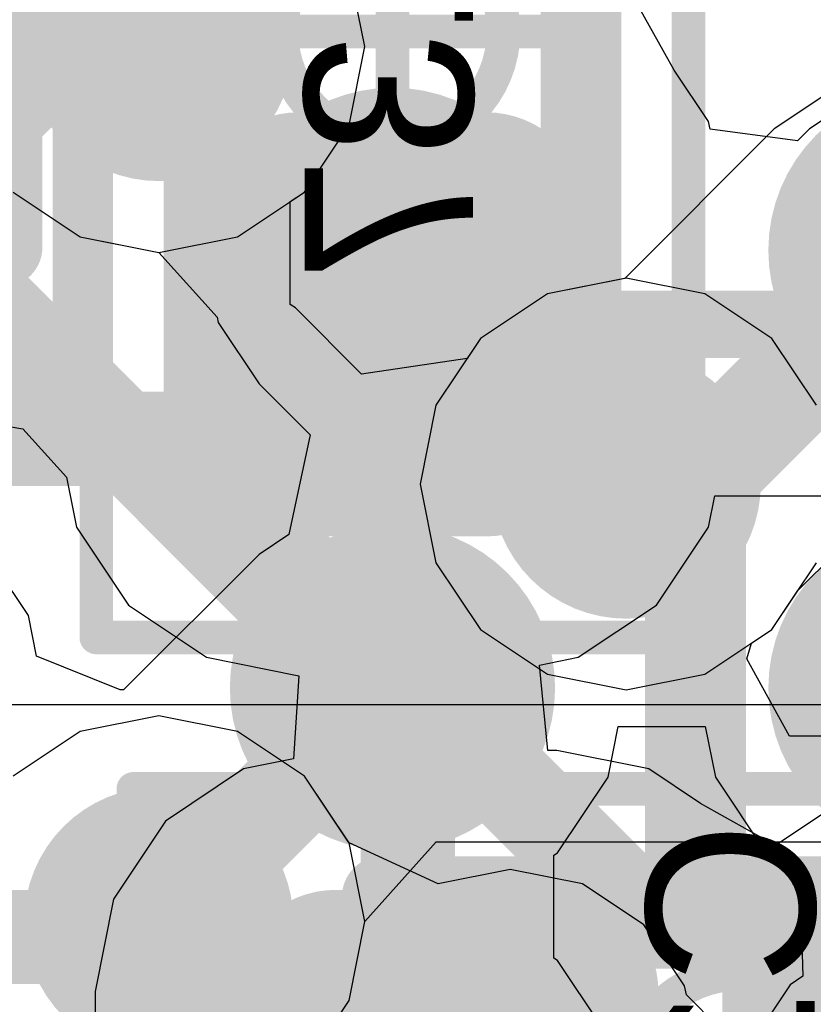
# Model space of a CAD drawing. Header units: millimetres. Extents: x -2 to 68, y -2 to 27.4.
# Tile 551 of 594: x 52.9 to 54.1, y 17.3 to 18.8. Entities that reach past the tile are written whole.
import ezdxf

# ---------------------------------------------------------------- set-up
doc = ezdxf.new("R2010")
doc.units = ezdxf.units.MM
for name, color, linetype in [('BottomLayer', 5, 'Continuous'), ('BottomPaste', 16, 'Continuous'), ('BottomSolder', 6, 'Continuous'), ('DrillGuide', 244, 'Continuous'), ('Mechanical10', 56, 'Continuous'), ('Mechanical17', 56, 'Continuous'), ('Mechanical6', 56, 'Continuous'), ('MidLayer1', 16, 'Continuous'), ('MidLayer2', 76, 'Continuous'), ('MidLayer3', 90, 'Continuous'), ('MidLayer4', 156, 'Continuous'), ('MidLayer5', 130, 'Continuous'), ('MidLayer6', 216, 'Continuous'), ('MidLayer7', 6, 'Continuous'), ('MidLayer8', 54, 'Continuous'), ('MultiLayer', 9, 'Continuous'), ('TopLayer', 1, 'Continuous'), ('TopPaste', 8, 'Continuous'), ('TopSolder', 216, 'Continuous'), ('ViaHoleLayer', 16, 'Continuous')]:
    doc.layers.add(name, color=color, linetype=linetype)

# ---------------------------------------------------------------- blocks, each defined once
blk = doc.blocks.new('MT53D512M32D2DS_053_WT_D_F_________1_168')
at = {"layer": 'TopLayer', "const_width": 0.14}
for points in [[(-2.07, -2.275, 1), (-1.93, -2.275, 1)], [(-2.07, -2.925, 1), (-1.93, -2.925, 1)]]:
    blk.add_lwpolyline(points, format="xyb", close=True, dxfattribs=at)
at = {"layer": 'TopPaste', "const_width": 0.14}
for points in [[(-2.07, -2.275, 1), (-1.93, -2.275, 1)], [(-2.07, -2.925, 1), (-1.93, -2.925, 1)]]:
    blk.add_lwpolyline(points, format="xyb", close=True, dxfattribs=at)
at = {"layer": 'TopSolder', "const_width": 0.2416}
for points in [[(-2.9208, -1.625, 1), (-2.6792, -1.625, 1)], [(-2.1208, -1.625, 1), (-1.8792, -1.625, 1)], [(-2.9208, -2.275, 1), (-2.6792, -2.275, 1)], [(-2.1208, -2.275, 1), (-1.8792, -2.275, 1)], [(-2.9208, -2.925, 1), (-2.6792, -2.925, 1)], [(-2.1208, -2.925, 1), (-1.8792, -2.925, 1)]]:
    blk.add_lwpolyline(points, format="xyb", close=True, dxfattribs=at)
blk = doc.blocks.new('CAP_0402_B_338')
at = {"layer": 'BottomLayer', "const_width": 0.1508}
for points in [[(0.1954, 0.1392, 1), (0.3462, 0.1392, 1)], [(0.5238, 0.1392, 1), (0.6746, 0.1392, 1)], [(0.1954, -0.1392, 1), (0.3462, -0.1392, 1)], [(0.5238, -0.1392, 1), (0.6746, -0.1392, 1)]]:
    blk.add_lwpolyline(points, format="xyb", close=True, dxfattribs=at)
at = {"layer": 'BottomLayer'}
for points in [[(0.2708, -0.29), (0.5992, -0.29), (0.2708, 0.29), (0.5992, 0.29)], [(0.12, -0.1392), (0.75, -0.1392), (0.12, 0.1392), (0.75, 0.1392)]]:
    blk.add_solid(points, dxfattribs=at)
at = {"layer": 'BottomPaste', "const_width": 0.1508}
for points in [[(0.1954, 0.1392, 1), (0.3462, 0.1392, 1)], [(0.5238, 0.1392, 1), (0.6746, 0.1392, 1)], [(0.1954, -0.1392, 1), (0.3462, -0.1392, 1)], [(0.5238, -0.1392, 1), (0.6746, -0.1392, 1)]]:
    blk.add_lwpolyline(points, format="xyb", close=True, dxfattribs=at)
at = {"layer": 'BottomPaste'}
for points in [[(0.2708, -0.29), (0.5992, -0.29), (0.2708, 0.29), (0.5992, 0.29)], [(0.12, -0.1392), (0.75, -0.1392), (0.12, 0.1392), (0.75, 0.1392)]]:
    blk.add_solid(points, dxfattribs=at)
at = {"layer": 'BottomSolder', "const_width": 0.1508}
for points in [[(0.1954, 0.1392, 1), (0.3462, 0.1392, 1)], [(0.5238, 0.1392, 1), (0.6746, 0.1392, 1)], [(0.1954, -0.1392, 1), (0.3462, -0.1392, 1)], [(0.5238, -0.1392, 1), (0.6746, -0.1392, 1)]]:
    blk.add_lwpolyline(points, format="xyb", close=True, dxfattribs=at)
at = {"layer": 'BottomSolder'}
for points in [[(0.2708, -0.29), (0.5992, -0.29), (0.2708, 0.29), (0.5992, 0.29)], [(0.12, -0.1392), (0.75, -0.1392), (0.12, 0.1392), (0.75, 0.1392)]]:
    blk.add_solid(points, dxfattribs=at)
at = {"layer": 'Mechanical10', "const_width": 0.12}
for points in [[(0.53, 0.28), (-0.53, 0.28)], [(0.53, -0.28), (0.53, 0.28)], [(0.53, -0.28), (-0.53, -0.28)]]:
    blk.add_lwpolyline(points, dxfattribs=at)
at = {"layer": 'Mechanical10', "const_width": 0.06}
for points in [[(0.5, 0.28, 1), (0.56, 0.28, 1)], [(0.5, 0.28, 1), (0.56, 0.28, 1)], [(0.5, -0.28, 1), (0.56, -0.28, 1)], [(0.5, -0.28, 1), (0.56, -0.28, 1)]]:
    blk.add_lwpolyline(points, format="xyb", close=True, dxfattribs=at)
at = {"layer": 'Mechanical6', "const_width": 0.05}
for points in [[(0.9, 0.44), (-0.9, 0.44)], [(0.9, -0.44), (0.9, 0.44)], [(0, -0.22), (0, 0.22)], [(0.22, 0), (-0.22, 0)], [(0.9, -0.44), (-0.9, -0.44)]]:
    blk.add_lwpolyline(points, dxfattribs=at)
at = {"layer": 'Mechanical6'}
for points, const_width in [([(0.8875, 0.44, 1), (0.9125, 0.44, 1)], 0.025), ([(0.8875, 0.44, 1), (0.9125, 0.44, 1)], 0.025), ([(-0.0125, 0.22, 1), (0.0125, 0.22, 1)], 0.025), ([(0.165, 0, 1), (-0.165, 0, 1)], 0.05), ([(0.1525, 0, 1), (0.1775, 0, 1)], 0.025), ([(0.2075, 0, 1), (0.2325, 0, 1)], 0.025), ([(-0.0125, -0.22, 1), (0.0125, -0.22, 1)], 0.025), ([(0.8875, -0.44, 1), (0.9125, -0.44, 1)], 0.025), ([(0.8875, -0.44, 1), (0.9125, -0.44, 1)], 0.025)]:
    blk.add_lwpolyline(points, format="xyb", close=True, dxfattribs=dict(at, const_width=const_width))
blk = doc.blocks.new('CAP_0402_B_344')
at = {"layer": 'BottomLayer', "const_width": 0.1508}
for points in [[(-0.6746, 0.1392, 1), (-0.5238, 0.1392, 1)], [(-0.3462, 0.1392, 1), (-0.1954, 0.1392, 1)], [(0.1954, 0.1392, 1), (0.3462, 0.1392, 1)], [(0.5238, 0.1392, 1), (0.6746, 0.1392, 1)], [(-0.6746, -0.1392, 1), (-0.5238, -0.1392, 1)], [(-0.3462, -0.1392, 1), (-0.1954, -0.1392, 1)], [(0.1954, -0.1392, 1), (0.3462, -0.1392, 1)], [(0.5238, -0.1392, 1), (0.6746, -0.1392, 1)]]:
    blk.add_lwpolyline(points, format="xyb", close=True, dxfattribs=at)
at = {"layer": 'BottomLayer'}
for points in [[(-0.2708, 0.29), (-0.5992, 0.29), (-0.2708, -0.29), (-0.5992, -0.29)], [(0.2708, -0.29), (0.5992, -0.29), (0.2708, 0.29), (0.5992, 0.29)], [(-0.12, 0.1392), (-0.75, 0.1392), (-0.12, -0.1392), (-0.75, -0.1392)], [(0.12, -0.1392), (0.75, -0.1392), (0.12, 0.1392), (0.75, 0.1392)]]:
    blk.add_solid(points, dxfattribs=at)
at = {"layer": 'BottomPaste', "const_width": 0.1508}
for points in [[(-0.6746, 0.1392, 1), (-0.5238, 0.1392, 1)], [(-0.3462, 0.1392, 1), (-0.1954, 0.1392, 1)], [(0.1954, 0.1392, 1), (0.3462, 0.1392, 1)], [(0.5238, 0.1392, 1), (0.6746, 0.1392, 1)], [(-0.6746, -0.1392, 1), (-0.5238, -0.1392, 1)], [(-0.3462, -0.1392, 1), (-0.1954, -0.1392, 1)], [(0.1954, -0.1392, 1), (0.3462, -0.1392, 1)], [(0.5238, -0.1392, 1), (0.6746, -0.1392, 1)]]:
    blk.add_lwpolyline(points, format="xyb", close=True, dxfattribs=at)
at = {"layer": 'BottomPaste'}
for points in [[(-0.2708, 0.29), (-0.5992, 0.29), (-0.2708, -0.29), (-0.5992, -0.29)], [(0.2708, -0.29), (0.5992, -0.29), (0.2708, 0.29), (0.5992, 0.29)], [(-0.12, 0.1392), (-0.75, 0.1392), (-0.12, -0.1392), (-0.75, -0.1392)], [(0.12, -0.1392), (0.75, -0.1392), (0.12, 0.1392), (0.75, 0.1392)]]:
    blk.add_solid(points, dxfattribs=at)
at = {"layer": 'BottomSolder', "const_width": 0.1508}
for points in [[(-0.6746, 0.1392, 1), (-0.5238, 0.1392, 1)], [(-0.3462, 0.1392, 1), (-0.1954, 0.1392, 1)], [(0.1954, 0.1392, 1), (0.3462, 0.1392, 1)], [(0.5238, 0.1392, 1), (0.6746, 0.1392, 1)], [(-0.6746, -0.1392, 1), (-0.5238, -0.1392, 1)], [(-0.3462, -0.1392, 1), (-0.1954, -0.1392, 1)], [(0.1954, -0.1392, 1), (0.3462, -0.1392, 1)], [(0.5238, -0.1392, 1), (0.6746, -0.1392, 1)]]:
    blk.add_lwpolyline(points, format="xyb", close=True, dxfattribs=at)
at = {"layer": 'BottomSolder'}
for points in [[(-0.2708, 0.29), (-0.5992, 0.29), (-0.2708, -0.29), (-0.5992, -0.29)], [(0.2708, -0.29), (0.5992, -0.29), (0.2708, 0.29), (0.5992, 0.29)], [(-0.12, 0.1392), (-0.75, 0.1392), (-0.12, -0.1392), (-0.75, -0.1392)], [(0.12, -0.1392), (0.75, -0.1392), (0.12, 0.1392), (0.75, 0.1392)]]:
    blk.add_solid(points, dxfattribs=at)
at = {"layer": 'Mechanical10', "const_width": 0.12}
for points in [[(0.53, 0.28), (-0.53, 0.28)], [(-0.53, 0.28), (-0.53, -0.28)], [(0.53, 0.28), (0.53, -0.28)], [(0.53, -0.28), (-0.53, -0.28)]]:
    blk.add_lwpolyline(points, dxfattribs=at)
at = {"layer": 'Mechanical10', "const_width": 0.06}
for points in [[(-0.56, 0.28, 1), (-0.5, 0.28, 1)], [(-0.56, 0.28, 1), (-0.5, 0.28, 1)], [(0.5, 0.28, 1), (0.56, 0.28, 1)], [(0.5, 0.28, 1), (0.56, 0.28, 1)], [(-0.56, -0.28, 1), (-0.5, -0.28, 1)], [(-0.56, -0.28, 1), (-0.5, -0.28, 1)], [(0.5, -0.28, 1), (0.56, -0.28, 1)], [(0.5, -0.28, 1), (0.56, -0.28, 1)]]:
    blk.add_lwpolyline(points, format="xyb", close=True, dxfattribs=at)
at = {"layer": 'Mechanical6', "const_width": 0.05}
for points in [[(0.9, 0.44), (-0.9, 0.44)], [(-0.9, 0.44), (-0.9, -0.44)], [(0.9, 0.44), (0.9, -0.44)], [(0, 0.22), (0, -0.22)], [(0.22, 0), (-0.22, 0)], [(0.9, -0.44), (-0.9, -0.44)]]:
    blk.add_lwpolyline(points, dxfattribs=at)
at = {"layer": 'Mechanical6'}
for points, const_width in [([(-0.9125, 0.44, 1), (-0.8875, 0.44, 1)], 0.025), ([(-0.9125, 0.44, 1), (-0.8875, 0.44, 1)], 0.025), ([(0.8875, 0.44, 1), (0.9125, 0.44, 1)], 0.025), ([(0.8875, 0.44, 1), (0.9125, 0.44, 1)], 0.025), ([(-0.0125, 0.22, 1), (0.0125, 0.22, 1)], 0.025), ([(0.165, 0, 1), (-0.165, 0, 1)], 0.05), ([(-0.2325, 0, 1), (-0.2075, 0, 1)], 0.025), ([(-0.1775, 0, 1), (-0.1525, 0, 1)], 0.025), ([(0.1525, 0, 1), (0.1775, 0, 1)], 0.025), ([(0.2075, 0, 1), (0.2325, 0, 1)], 0.025), ([(-0.0125, -0.22, 1), (0.0125, -0.22, 1)], 0.025), ([(-0.9125, -0.44, 1), (-0.8875, -0.44, 1)], 0.025), ([(-0.9125, -0.44, 1), (-0.8875, -0.44, 1)], 0.025), ([(0.8875, -0.44, 1), (0.9125, -0.44, 1)], 0.025), ([(0.8875, -0.44, 1), (0.9125, -0.44, 1)], 0.025)]:
    blk.add_lwpolyline(points, format="xyb", close=True, dxfattribs=dict(at, const_width=const_width))
blk = doc.blocks.new('CAP_0201_B_347')
at = {"layer": 'BottomLayer', "const_width": 0.0806}
for points in [[(-0.3897, 0.0894, 1), (-0.3091, 0.0894, 1)], [(-0.2409, 0.0894, 1), (-0.1603, 0.0894, 1)], [(0.1603, 0.0894, 1), (0.2409, 0.0894, 1)], [(0.3091, 0.0894, 1), (0.3897, 0.0894, 1)], [(-0.3897, -0.0894, 1), (-0.3091, -0.0894, 1)], [(-0.2409, -0.0894, 1), (-0.1603, -0.0894, 1)], [(0.1603, -0.0894, 1), (0.2409, -0.0894, 1)], [(0.3091, -0.0894, 1), (0.3897, -0.0894, 1)]]:
    blk.add_lwpolyline(points, format="xyb", close=True, dxfattribs=at)
at = {"layer": 'BottomLayer'}
for points in [[(-0.2006, 0.17), (-0.3494, 0.17), (-0.2006, -0.17), (-0.3494, -0.17)], [(0.2006, -0.17), (0.3494, -0.17), (0.2006, 0.17), (0.3494, 0.17)], [(-0.12, 0.0894), (-0.43, 0.0894), (-0.12, -0.0894), (-0.43, -0.0894)], [(0.12, -0.0894), (0.43, -0.0894), (0.12, 0.0894), (0.43, 0.0894)]]:
    blk.add_solid(points, dxfattribs=at)
at = {"layer": 'BottomPaste', "const_width": 0.0806}
for points in [[(-0.3897, 0.0894, 1), (-0.3091, 0.0894, 1)], [(-0.2409, 0.0894, 1), (-0.1603, 0.0894, 1)], [(0.1603, 0.0894, 1), (0.2409, 0.0894, 1)], [(0.3091, 0.0894, 1), (0.3897, 0.0894, 1)], [(-0.3897, -0.0894, 1), (-0.3091, -0.0894, 1)], [(-0.2409, -0.0894, 1), (-0.1603, -0.0894, 1)], [(0.1603, -0.0894, 1), (0.2409, -0.0894, 1)], [(0.3091, -0.0894, 1), (0.3897, -0.0894, 1)]]:
    blk.add_lwpolyline(points, format="xyb", close=True, dxfattribs=at)
at = {"layer": 'BottomPaste'}
for points in [[(-0.2006, 0.17), (-0.3494, 0.17), (-0.2006, -0.17), (-0.3494, -0.17)], [(0.2006, -0.17), (0.3494, -0.17), (0.2006, 0.17), (0.3494, 0.17)], [(-0.12, 0.0894), (-0.43, 0.0894), (-0.12, -0.0894), (-0.43, -0.0894)], [(0.12, -0.0894), (0.43, -0.0894), (0.12, 0.0894), (0.43, 0.0894)]]:
    blk.add_solid(points, dxfattribs=at)
at = {"layer": 'BottomSolder', "const_width": 0.0806}
for points in [[(-0.3897, 0.0894, 1), (-0.3091, 0.0894, 1)], [(-0.2409, 0.0894, 1), (-0.1603, 0.0894, 1)], [(0.1603, 0.0894, 1), (0.2409, 0.0894, 1)], [(0.3091, 0.0894, 1), (0.3897, 0.0894, 1)], [(-0.3897, -0.0894, 1), (-0.3091, -0.0894, 1)], [(-0.2409, -0.0894, 1), (-0.1603, -0.0894, 1)], [(0.1603, -0.0894, 1), (0.2409, -0.0894, 1)], [(0.3091, -0.0894, 1), (0.3897, -0.0894, 1)]]:
    blk.add_lwpolyline(points, format="xyb", close=True, dxfattribs=at)
at = {"layer": 'BottomSolder'}
for points in [[(-0.2006, 0.17), (-0.3494, 0.17), (-0.2006, -0.17), (-0.3494, -0.17)], [(0.2006, -0.17), (0.3494, -0.17), (0.2006, 0.17), (0.3494, 0.17)], [(-0.12, 0.0894), (-0.43, 0.0894), (-0.12, -0.0894), (-0.43, -0.0894)], [(0.12, -0.0894), (0.43, -0.0894), (0.12, 0.0894), (0.43, 0.0894)]]:
    blk.add_solid(points, dxfattribs=at)
at = {"layer": 'Mechanical10', "const_width": 0.12}
for points in [[(-0.32, 0.17), (0.32, 0.17)], [(-0.32, 0.17), (-0.32, -0.17)], [(0.32, 0.17), (0.32, -0.17)], [(-0.32, -0.17), (0.32, -0.17)]]:
    blk.add_lwpolyline(points, dxfattribs=at)
at = {"layer": 'Mechanical10', "const_width": 0.06}
for points in [[(-0.35, 0.17, 1), (-0.29, 0.17, 1)], [(-0.35, 0.17, 1), (-0.29, 0.17, 1)], [(0.29, 0.17, 1), (0.35, 0.17, 1)], [(0.29, 0.17, 1), (0.35, 0.17, 1)], [(-0.35, -0.17, 1), (-0.29, -0.17, 1)], [(-0.35, -0.17, 1), (-0.29, -0.17, 1)], [(0.29, -0.17, 1), (0.35, -0.17, 1)], [(0.29, -0.17, 1), (0.35, -0.17, 1)]]:
    blk.add_lwpolyline(points, format="xyb", close=True, dxfattribs=at)
at = {"layer": 'Mechanical6', "const_width": 0.05}
for points in [[(-0.53, 0.27), (-0.53, -0.27)], [(-0.53, 0.27), (0.53, 0.27)], [(0.53, 0.27), (0.53, -0.27)], [(0, 0.135), (0, -0.135)], [(-0.135, 0), (0.135, 0)], [(-0.53, -0.27), (0.53, -0.27)]]:
    blk.add_lwpolyline(points, dxfattribs=at)
at = {"layer": 'Mechanical6'}
for points, const_width in [([(-0.5425, 0.27, 1), (-0.5175, 0.27, 1)], 0.025), ([(-0.5425, 0.27, 1), (-0.5175, 0.27, 1)], 0.025), ([(0.5175, 0.27, 1), (0.5425, 0.27, 1)], 0.025), ([(0.5175, 0.27, 1), (0.5425, 0.27, 1)], 0.025), ([(-0.0125, 0.135, 1), (0.0125, 0.135, 1)], 0.025), ([(0.1013, 0, 1), (-0.1013, 0, 1)], 0.05), ([(-0.1475, 0, 1), (-0.1225, 0, 1)], 0.025), ([(-0.1138, 0, 1), (-0.0888, 0, 1)], 0.025), ([(0.0888, 0, 1), (0.1138, 0, 1)], 0.025), ([(0.1225, 0, 1), (0.1475, 0, 1)], 0.025), ([(-0.0125, -0.135, 1), (0.0125, -0.135, 1)], 0.025), ([(-0.5425, -0.27, 1), (-0.5175, -0.27, 1)], 0.025), ([(-0.5425, -0.27, 1), (-0.5175, -0.27, 1)], 0.025), ([(0.5175, -0.27, 1), (0.5425, -0.27, 1)], 0.025), ([(0.5175, -0.27, 1), (0.5425, -0.27, 1)], 0.025)]:
    blk.add_lwpolyline(points, format="xyb", close=True, dxfattribs=dict(at, const_width=const_width))

msp = doc.modelspace()

# ---------------------------------------------------------------- linework, layer by layer
at = {"layer": 'BottomLayer'}
for p, q in [((53.9184, 18.6928), (53.8561, 18.8039)), ((53.9696, 18.6161), (53.9184, 18.6928)), ((54.2025, 18.6605), (54.1198, 18.6052)), ((53.9719, 18.6048), (53.9696, 18.6161)), ((54.1019, 18.5874), (53.9719, 18.6048)), ((54.1198, 18.6052), (54.1019, 18.5874)), ((52.8761, 18.1728), (52.9507, 18.1599)), ((52.9507, 18.1599), (53.0156, 18.0882)), ((53.0156, 18.0882), (53.0304, 18.0139)), ((53.9696, 18.0139), (53.9788, 18.0601)), ((53.9788, 18.0601), (54.19, 18.0601)), ((53.0304, 18.0139), (53.1079, 17.8979)), ((53.8921, 17.8979), (53.9696, 18.0139)), ((53.1079, 17.8979), (53.2239, 17.8204)), ((53.7761, 17.8204), (53.8921, 17.8979)), ((53.2239, 17.8204), (53.3608, 17.7931)), ((53.7183, 17.8089), (53.7761, 17.8204)), ((53.7309, 17.6819), (53.7183, 17.8089)), ((53.3608, 17.7931), (53.353, 17.6694)), ((53.353, 17.6694), (53.2789, 17.6546)), ((53.7442, 17.6819), (53.7309, 17.6819)), ((53.8811, 17.6546), (53.7442, 17.6819)), ((53.2789, 17.6546), (53.1629, 17.5771)), ((53.9578, 17.6034), (53.8811, 17.6546)), ((54.0689, 17.5411), (53.9578, 17.6034)), ((54.1684, 17.6075), (54.0689, 17.5411)), ((53.1629, 17.5771), (53.0854, 17.4611)), ((53.0854, 17.4611), (53.0581, 17.3242)), ((53.0581, 17.3242), (53.0581, 17.0458))]:
    msp.add_line(p, q, dxfattribs=at)
at = {"layer": 'BottomLayer', "const_width": 0.1}
for points in [[(52.79, 18.475), (53.5, 19.185)], [(53.5, 18.315), (54.19, 18.315)]]:
    msp.add_lwpolyline(points, dxfattribs=at)
at = {"layer": 'BottomLayer'}
for points, const_width in [([(53.475, 18.315, 1), (53.525, 18.315, 1)], 0.05), ([(53.6, 17.225, 1), (53.75, 17.225, 1)], 0.15)]:
    msp.add_lwpolyline(points, format="xyb", close=True, dxfattribs=dict(at, const_width=const_width))
at = {"layer": 'DrillGuide'}
for points, const_width in [([(53.1028, 18.7278, 1), (53.2028, 18.7278, 1)], 0.1), ([(53.475, 18.425, 1), (53.525, 18.425, 1)], 0.05), ([(53.7972, 18.0778, 1), (53.8972, 18.0778, 1)], 0.1), ([(53.475, 17.775, 1), (53.525, 17.775, 1)], 0.05), ([(53.1028, 17.4278, 1), (53.2028, 17.4278, 1)], 0.1)]:
    msp.add_lwpolyline(points, format="xyb", close=True, dxfattribs=dict(at, const_width=const_width))
at = {"layer": 'MidLayer1'}
for p, q in [((52.9365, 18.5115), (53.0358, 18.4452)), ((53.0358, 18.4452), (53.0984, 18.4327)), ((53.0984, 18.4327), (53.1528, 18.4219)), ((53.1528, 18.4219), (53.2394, 18.3256)), ((53.2394, 18.3256), (53.241, 18.3177)), ((53.241, 18.3177), (53.3017, 18.2267)), ((53.3017, 18.2267), (53.3778, 18.1507)), ((53.3778, 18.1507), (53.346, 18.0028)), ((53.346, 18.0028), (53.3017, 17.9733)), ((52.959, 17.8823), (52.8983, 17.9733)), ((53.3017, 17.9733), (53.1006, 17.7721)), ((52.971, 17.8221), (52.959, 17.8823)), ((53.0953, 17.7722), (52.971, 17.8221)), ((53.1006, 17.7721), (53.0953, 17.7722))]:
    msp.add_line(p, q, dxfattribs=at)
at = {"layer": 'MidLayer1', "const_width": 0.15}
for points in [[(53.1528, 18.7278), (53.5, 19.075)], [(53.5, 18.425), (53.8472, 18.0778)], [(53.1528, 17.4278), (53.5, 17.775)]]:
    msp.add_lwpolyline(points, dxfattribs=at)
at = {"layer": 'MidLayer1'}
for points, const_width in [([(53.0528, 18.7278, 1), (53.2528, 18.7278, 1)], 0.2), ([(53.1153, 18.7278, 1), (53.1903, 18.7278, 1)], 0.075), ([(53.425, 18.425, 1), (53.575, 18.425, 1)], 0.15), ([(53.4625, 18.425, 1), (53.5375, 18.425, 1)], 0.075), ([(53.7472, 18.0778, 1), (53.9472, 18.0778, 1)], 0.2), ([(53.8097, 18.0778, 1), (53.8847, 18.0778, 1)], 0.075), ([(53.425, 17.775, 1), (53.575, 17.775, 1)], 0.15), ([(53.4625, 17.775, 1), (53.5375, 17.775, 1)], 0.075), ([(53.0528, 17.4278, 1), (53.2528, 17.4278, 1)], 0.2), ([(53.1153, 17.4278, 1), (53.1903, 17.4278, 1)], 0.075)]:
    msp.add_lwpolyline(points, format="xyb", close=True, dxfattribs=dict(at, const_width=const_width))
at = {"layer": 'MidLayer2'}
for p, q in [((53.4587, 18.7278), (53.4354, 18.8449)), ((53.4354, 18.6108), (53.4587, 18.7278)), ((53.3691, 18.5115), (53.4354, 18.6108)), ((53.3481, 18.4975), (53.3691, 18.5115)), ((53.3481, 18.3447), (53.3481, 18.4975)), ((53.8472, 18.3837), (53.7301, 18.3604)), ((53.9642, 18.3604), (53.8472, 18.3837)), ((53.7301, 18.3604), (53.6309, 18.2941)), ((54.0635, 18.2941), (53.9642, 18.3604)), ((53.3557, 18.3396), (53.3481, 18.3447)), ((53.4542, 18.2411), (53.3557, 18.3396)), ((53.6309, 18.2941), (53.6108, 18.2641)), ((54.1298, 18.1949), (54.0635, 18.2941)), ((53.6108, 18.2641), (53.4542, 18.2411)), ((54.0635, 17.8615), (54.1298, 17.9608)), ((54.0335, 17.8415), (54.0635, 17.8615)), ((54.0266, 17.8183), (54.0335, 17.8415)), ((54.0897, 17.7031), (54.0266, 17.8183)), ((54.5192, 17.7031), (54.0897, 17.7031))]:
    msp.add_line(p, q, dxfattribs=at)
for points, const_width in [([(53.0528, 18.7278, 1), (53.2528, 18.7278, 1)], 0.2), ([(53.7472, 18.0778, 1), (53.9472, 18.0778, 1)], 0.2), ([(53.126, 18.145, 1), (53.196, 18.145, 1)], 0.07), ([(53.126, 18.145, 1), (53.196, 18.145, 1)], 0.07), ([(53.0528, 17.4278, 1), (53.2528, 17.4278, 1)], 0.2), ([(53.1178, 17.4278, 1), (53.1878, 17.4278, 1)], 0.07), ([(53.8432, 17.4278, 1), (53.9132, 17.4278, 1)], 0.07), ([(53.8432, 17.4278, 1), (53.9132, 17.4278, 1)], 0.07), ([(53.095, 17.405, 1), (53.165, 17.405, 1)], 0.07), ([(53.095, 17.405, 1), (53.165, 17.405, 1)], 0.07)]:
    msp.add_lwpolyline(points, format="xyb", close=True, dxfattribs=dict(at, const_width=const_width))
at = {"layer": 'MidLayer2', "const_width": 0.14}
for points in [[(51.817, 18.145), (53.161, 18.145)], [(53.161, 18.145), (53.8782, 17.4278)], [(53.13, 17.405), (53.1528, 17.4278)], [(53.8782, 17.4278), (54.6472, 17.4278)], [(51.4164, 17.405), (53.13, 17.405)]]:
    msp.add_lwpolyline(points, dxfattribs=at)
at = {"layer": 'MidLayer3', "const_width": 0.14}
for points in [[(53.1528, 18.7278), (53.1528, 19.0028)], [(52.7828, 18.462), (53.5228, 17.722)], [(53.5228, 16.589), (53.5228, 17.722)]]:
    msp.add_lwpolyline(points, dxfattribs=at)
at = {"layer": 'MidLayer3'}
for points, const_width in [([(53.0528, 18.7278, 1), (53.2528, 18.7278, 1)], 0.2), ([(53.1178, 18.7278, 1), (53.1878, 18.7278, 1)], 0.07), ([(53.7472, 18.0778, 1), (53.9472, 18.0778, 1)], 0.2), ([(53.4878, 17.722, 1), (53.5578, 17.722, 1)], 0.07), ([(53.4878, 17.722, 1), (53.5578, 17.722, 1)], 0.07), ([(53.0528, 17.4278, 1), (53.2528, 17.4278, 1)], 0.2)]:
    msp.add_lwpolyline(points, format="xyb", close=True, dxfattribs=dict(at, const_width=const_width))
at = {"layer": 'MidLayer4'}
for p, q in [((53.4587, 18.7278), (53.4354, 18.8449)), ((53.4354, 18.6108), (53.4587, 18.7278)), ((54.1496, 18.6605), (54.067, 18.6052)), ((53.3691, 18.5115), (53.4354, 18.6108)), ((54.067, 18.6052), (53.845, 18.3832)), ((52.9365, 18.5115), (53.0358, 18.4452)), ((53.2699, 18.4452), (53.3691, 18.5115)), ((53.0358, 18.4452), (53.1528, 18.4219)), ((53.1528, 18.4219), (53.2699, 18.4452)), ((53.845, 18.3832), (53.7301, 18.3604)), ((53.7301, 18.3604), (53.6309, 18.2941)), ((53.6309, 18.2941), (53.5646, 18.1949)), ((53.5646, 18.1949), (53.5413, 18.0778)), ((54.1023, 17.9196), (54.3659, 18.1832)), ((53.5413, 18.0778), (53.5646, 17.9608)), ((53.5646, 17.9608), (53.6309, 17.8615)), ((54.0635, 17.8615), (54.1023, 17.9196)), ((53.6309, 17.8615), (53.7301, 17.7952)), ((53.9642, 17.7952), (54.0635, 17.8615)), ((53.7301, 17.7952), (53.8472, 17.7719)), ((53.8472, 17.7719), (53.9642, 17.7952)), ((53.1528, 17.7337), (53.0358, 17.7104)), ((53.2699, 17.7104), (53.1528, 17.7337)), ((53.0358, 17.7104), (52.9365, 17.6441)), ((53.3691, 17.6441), (53.2699, 17.7104)), ((53.4338, 17.5473), (53.3691, 17.6441)), ((53.4357, 17.5447), (53.4338, 17.5473)), ((53.5677, 17.4841), (53.4357, 17.5447)), ((53.675, 17.5054), (53.5677, 17.4841)), ((53.7823, 17.4841), (53.675, 17.5054)), ((53.8733, 17.4233), (53.7823, 17.4841)), ((53.934, 17.3323), (53.8733, 17.4233)), ((53.9366, 17.3193), (53.934, 17.3323)), ((54.0576, 17.1983), (53.9366, 17.3193))]:
    msp.add_line(p, q, dxfattribs=at)
for points, const_width in [([(53.0528, 18.7278, 1), (53.2528, 18.7278, 1)], 0.2), ([(53.7472, 18.0778, 1), (53.9472, 18.0778, 1)], 0.2), ([(53.8222, 18.0778, 1), (53.8722, 18.0778, 1)], 0.05), ([(53.875, 18.0778, 1), (53.925, 18.0778, 1)], 0.05), ([(53.875, 18.0778, 1), (53.925, 18.0778, 1)], 0.05), ([(53.0528, 17.4278, 1), (53.2528, 17.4278, 1)], 0.2), ([(53.6, 17.225, 1), (53.75, 17.225, 1)], 0.15)]:
    msp.add_lwpolyline(points, format="xyb", close=True, dxfattribs=dict(at, const_width=const_width))
at = {"layer": 'MidLayer4', "const_width": 0.1}
for points in [[(53.9, 18.0778), (54.2472, 18.425)], [(53.8472, 18.0778), (53.9, 18.0778)]]:
    msp.add_lwpolyline(points, dxfattribs=at)
at = {"layer": 'MidLayer5'}
for p, q in [((53.4587, 18.7278), (53.4354, 18.8449)), ((53.4354, 18.6108), (53.4587, 18.7278)), ((53.3691, 18.5115), (53.4354, 18.6108)), ((52.9365, 18.5115), (53.0358, 18.4452)), ((53.2699, 18.4452), (53.3691, 18.5115)), ((53.0358, 18.4452), (53.1528, 18.4219)), ((53.1528, 18.4219), (53.2699, 18.4452)), ((53.8472, 18.3837), (53.7301, 18.3604)), ((53.9642, 18.3604), (53.8472, 18.3837)), ((53.7301, 18.3604), (53.6309, 18.2941)), ((54.0635, 18.2941), (53.9642, 18.3604)), ((53.6309, 18.2941), (53.5646, 18.1949)), ((54.1298, 18.1949), (54.0635, 18.2941)), ((53.5646, 18.1949), (53.5413, 18.0778)), ((53.5413, 18.0778), (53.5646, 17.9608)), ((53.5646, 17.9608), (53.6309, 17.8615)), ((54.0635, 17.8615), (54.1298, 17.9608)), ((53.6309, 17.8615), (53.7301, 17.7952)), ((53.9642, 17.7952), (54.0635, 17.8615)), ((53.7301, 17.7952), (53.8472, 17.7719)), ((53.8472, 17.7719), (53.9642, 17.7952)), ((53.1528, 17.7337), (53.0358, 17.7104)), ((53.2699, 17.7104), (53.1528, 17.7337)), ((53.0358, 17.7104), (52.9365, 17.6441)), ((53.3691, 17.6441), (53.2699, 17.7104)), ((53.4354, 17.5449), (53.3691, 17.6441)), ((53.4587, 17.4278), (53.4354, 17.5449)), ((53.4354, 17.3108), (53.4587, 17.4278)), ((53.3691, 17.2115), (53.4354, 17.3108))]:
    msp.add_line(p, q, dxfattribs=at)
at = {"layer": 'MidLayer5', "const_width": 0.2}
for points in [[(53.0528, 18.7278, 1), (53.2528, 18.7278, 1)], [(53.7472, 18.0778, 1), (53.9472, 18.0778, 1)], [(53.0528, 17.4278, 1), (53.2528, 17.4278, 1)]]:
    msp.add_lwpolyline(points, format="xyb", close=True, dxfattribs=at)
at = {"layer": 'MidLayer6'}
for p, q in [((53.4587, 18.7278), (53.4354, 18.8449)), ((53.4354, 18.6108), (53.4587, 18.7278)), ((53.3691, 18.5115), (53.4354, 18.6108)), ((52.9365, 18.5115), (53.0358, 18.4452)), ((53.2699, 18.4452), (53.3691, 18.5115)), ((53.0358, 18.4452), (53.1528, 18.4219)), ((53.1528, 18.4219), (53.2699, 18.4452)), ((53.8472, 18.3837), (53.7301, 18.3604)), ((53.9642, 18.3604), (53.8472, 18.3837)), ((53.7301, 18.3604), (53.6309, 18.2941)), ((54.0635, 18.2941), (53.9642, 18.3604)), ((53.6309, 18.2941), (53.5646, 18.1949)), ((54.1298, 18.1949), (54.0635, 18.2941)), ((53.5646, 18.1949), (53.5413, 18.0778)), ((53.5413, 18.0778), (53.5646, 17.9608)), ((53.5646, 17.9608), (53.6309, 17.8615)), ((54.0635, 17.8615), (54.1298, 17.9608)), ((53.6309, 17.8615), (53.7301, 17.7952)), ((53.9642, 17.7952), (54.0635, 17.8615)), ((53.7301, 17.7952), (53.8472, 17.7719)), ((53.8472, 17.7719), (53.9642, 17.7952)), ((53.1528, 17.7337), (53.0358, 17.7104)), ((53.2699, 17.7104), (53.1528, 17.7337)), ((53.0358, 17.7104), (52.9365, 17.6441)), ((53.3691, 17.6441), (53.2699, 17.7104)), ((53.4354, 17.5449), (53.3691, 17.6441)), ((53.4587, 17.4278), (53.4354, 17.5449)), ((53.4354, 17.3108), (53.4587, 17.4278)), ((53.3691, 17.2115), (53.4354, 17.3108))]:
    msp.add_line(p, q, dxfattribs=at)
at = {"layer": 'MidLayer6', "const_width": 0.2}
for points in [[(53.0528, 18.7278, 1), (53.2528, 18.7278, 1)], [(53.7472, 18.0778, 1), (53.9472, 18.0778, 1)], [(53.0528, 17.4278, 1), (53.2528, 17.4278, 1)]]:
    msp.add_lwpolyline(points, format="xyb", close=True, dxfattribs=at)
at = {"layer": 'MidLayer7'}
for p, q in [((53.4587, 18.7278), (53.4354, 18.8449)), ((53.4354, 18.6108), (53.4587, 18.7278)), ((53.3691, 18.5115), (53.4354, 18.6108)), ((52.9365, 18.5115), (53.0358, 18.4452)), ((53.2699, 18.4452), (53.3691, 18.5115)), ((53.0358, 18.4452), (53.1528, 18.4219)), ((53.1528, 18.4219), (53.2699, 18.4452)), ((53.8472, 18.3837), (53.7301, 18.3604)), ((53.9642, 18.3604), (53.8472, 18.3837)), ((53.7301, 18.3604), (53.6309, 18.2941)), ((54.0635, 18.2941), (53.9642, 18.3604)), ((53.6309, 18.2941), (53.5646, 18.1949)), ((54.1298, 18.1949), (54.0635, 18.2941)), ((53.5646, 18.1949), (53.5413, 18.0778)), ((53.5413, 18.0778), (53.5646, 17.9608)), ((53.5646, 17.9608), (53.6309, 17.8615)), ((54.0635, 17.8615), (54.1298, 17.9608)), ((53.6309, 17.8615), (53.7301, 17.7952)), ((53.9642, 17.7952), (54.0635, 17.8615)), ((53.7301, 17.7952), (53.8472, 17.7719)), ((53.8472, 17.7719), (53.9642, 17.7952)), ((53.1528, 17.7337), (53.0358, 17.7104)), ((53.2699, 17.7104), (53.1528, 17.7337)), ((53.0358, 17.7104), (52.9365, 17.6441)), ((53.3691, 17.6441), (53.2699, 17.7104)), ((53.4354, 17.5449), (53.3691, 17.6441)), ((53.4587, 17.4278), (53.4354, 17.5449)), ((53.4354, 17.3108), (53.4587, 17.4278)), ((53.3691, 17.2115), (53.4354, 17.3108))]:
    msp.add_line(p, q, dxfattribs=at)
at = {"layer": 'MidLayer7', "const_width": 0.2}
for points in [[(53.0528, 18.7278, 1), (53.2528, 18.7278, 1)], [(53.7472, 18.0778, 1), (53.9472, 18.0778, 1)], [(53.0528, 17.4278, 1), (53.2528, 17.4278, 1)]]:
    msp.add_lwpolyline(points, format="xyb", close=True, dxfattribs=at)
at = {"layer": 'MidLayer8'}
for p, q in [((53.4587, 18.7278), (53.4354, 18.8449)), ((53.4354, 18.6108), (53.4587, 18.7278)), ((53.3691, 18.5115), (53.4354, 18.6108)), ((52.9365, 18.5115), (53.0358, 18.4452)), ((53.2699, 18.4452), (53.3691, 18.5115)), ((53.0358, 18.4452), (53.1528, 18.4219)), ((53.1528, 18.4219), (53.2699, 18.4452)), ((55.1692, 17.75), (52.5354, 17.75)), ((53.4587, 17.4278), (53.5647, 17.5461)), ((53.5647, 17.5461), (54.2353, 17.5461)), ((53.4354, 17.3108), (53.4587, 17.4278)), ((53.3691, 17.2115), (53.4354, 17.3108))]:
    msp.add_line(p, q, dxfattribs=at)
at = {"layer": 'MidLayer8', "const_width": 0.2}
for points in [[(53.0528, 18.7278, 1), (53.2528, 18.7278, 1)], [(53.7472, 18.0778, 1), (53.9472, 18.0778, 1)], [(53.0528, 17.4278, 1), (53.2528, 17.4278, 1)]]:
    msp.add_lwpolyline(points, format="xyb", close=True, dxfattribs=at)
at = {"layer": 'MultiLayer'}
for points, const_width in [([(53.0528, 18.7278, 1), (53.2528, 18.7278, 1)], 0.2), ([(53.425, 18.425, 1), (53.575, 18.425, 1)], 0.15), ([(53.7472, 18.0778, 1), (53.9472, 18.0778, 1)], 0.2), ([(53.425, 17.775, 1), (53.575, 17.775, 1)], 0.15), ([(53.0528, 17.4278, 1), (53.2528, 17.4278, 1)], 0.2), ([(53.6, 17.225, 1), (53.75, 17.225, 1)], 0.15)]:
    msp.add_lwpolyline(points, format="xyb", close=True, dxfattribs=dict(at, const_width=const_width))
at = {"layer": 'TopLayer'}
for p, q in [((53.8203, 17.6423), (53.8353, 17.7177)), ((53.8353, 17.7177), (53.9647, 17.7177)), ((53.9647, 17.7177), (53.9797, 17.6423)), ((53.7451, 17.5299), (53.8203, 17.6423)), ((53.9797, 17.6423), (54.0549, 17.5299)), ((53.7399, 17.5264), (53.7451, 17.5299)), ((53.7399, 17.3736), (53.7399, 17.5264)), ((54.0549, 17.5299), (54.1051, 17.4963)), ((54.1051, 17.4963), (54.1096, 17.3466)), ((53.7451, 17.3701), (53.7399, 17.3736)), ((53.8203, 17.2577), (53.7451, 17.3701)), ((54.1096, 17.3466), (54.0909, 17.3341)), ((54.0909, 17.3341), (54.0268, 17.2381))]:
    msp.add_line(p, q, dxfattribs=at)
for points, const_width in [([(53.425, 18.425, 1), (53.575, 18.425, 1)], 0.15), ([(53.9125, 18.075, 1), (53.9875, 18.075, 1)], 0.075), ([(53.9125, 18.075, 1), (53.9875, 18.075, 1)], 0.075), ([(53.425, 17.775, 1), (53.575, 17.775, 1)], 0.15), ([(53.9125, 17.475, 1), (53.9875, 17.475, 1)], 0.075), ([(53.9125, 17.475, 1), (53.9875, 17.475, 1)], 0.075)]:
    msp.add_lwpolyline(points, format="xyb", close=True, dxfattribs=dict(at, const_width=const_width))
at = {"layer": 'TopLayer', "const_width": 0.15}
for points in [[(53.95, 18.075), (54.3, 18.425)], [(53.95, 17.475), (53.95, 18.075)], [(53.95, 17.475), (54.3, 17.125)]]:
    msp.add_lwpolyline(points, dxfattribs=at)
at = {"layer": 'ViaHoleLayer'}
for points, const_width in [([(53.1028, 18.7278, 1), (53.2028, 18.7278, 1)], 0.1), ([(53.475, 18.425, 1), (53.525, 18.425, 1)], 0.05), ([(53.7972, 18.0778, 1), (53.8972, 18.0778, 1)], 0.1), ([(53.475, 17.775, 1), (53.525, 17.775, 1)], 0.05), ([(53.1028, 17.4278, 1), (53.2028, 17.4278, 1)], 0.1)]:
    msp.add_lwpolyline(points, format="xyb", close=True, dxfattribs=dict(at, const_width=const_width))

# ---------------------------------------------------------------- block references
for name, p, rotation in [('MT53D512M32D2DS_053_WT_D_F_________1_168', (51.5, 15.5), 180), ('CAP_0402_B_338', (53.5, 18.75), 270), ('CAP_0201_B_347', (52.75, 18.75), 90), ('CAP_0402_B_344', (54.015, 17.185), 180)]:
    msp.add_blockref(name, p, dxfattribs=dict(rotation=rotation))

# ---------------------------------------------------------------- texts
at = {"layer": 'Mechanical17', "text_generation_flag": 2}
for s, p in [('C137', (53.6194, 19.177)), ('C131', (54.1274, 17.5768))]:
    msp.add_text(s, height=0.25, rotation=90, dxfattribs=at).set_placement(p)

doc.saveas('drawing.dxf')
